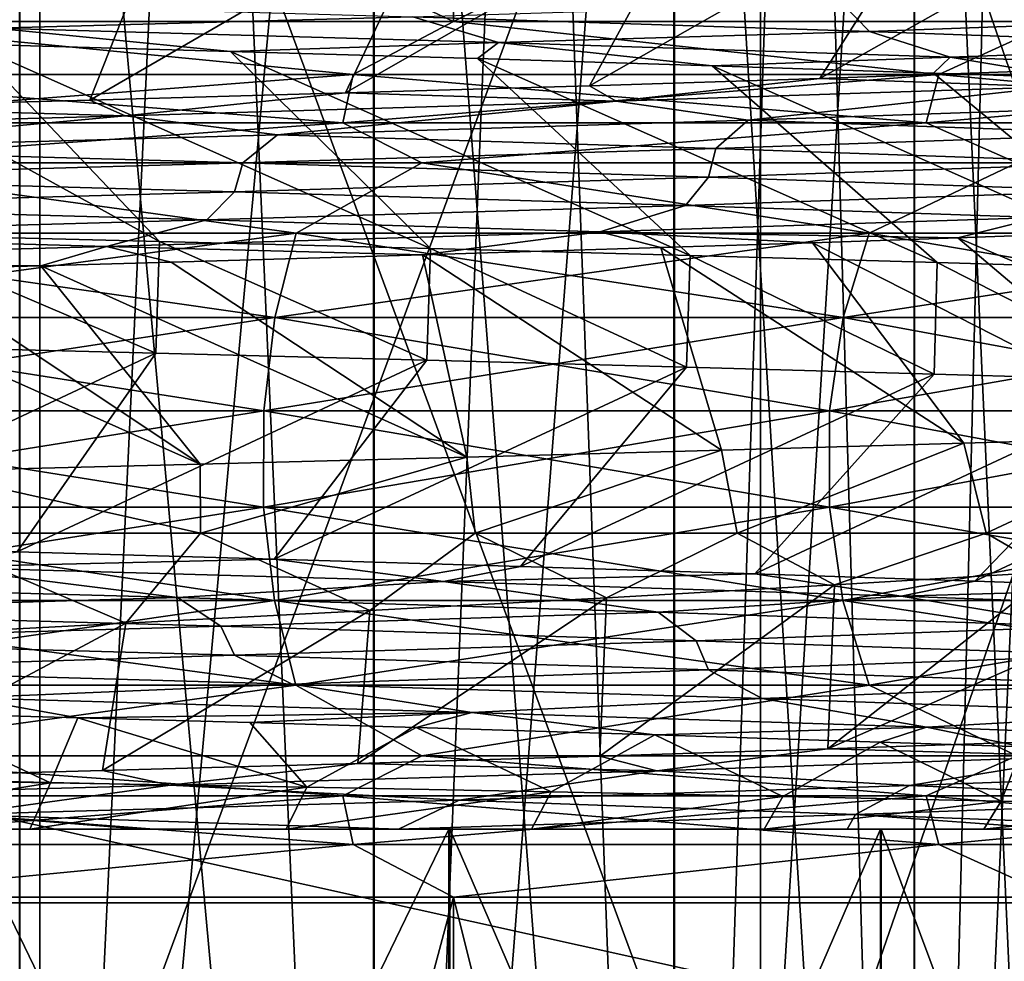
# Model space of a CAD drawing. Header units: metres. Extents: x -206 to 75, y -104 to 104.
# Tile 873 of 1056: x 6.22 to 8.88, y -37.66 to -35.11. Entities that reach past the tile are written whole.
import ezdxf

# ---------------------------------------------------------------- set-up
doc = ezdxf.new("R2010")
doc.units = ezdxf.units.M
doc.layers.add('solid_01_1-CONSUMER_THERM_B_125288', color=7, linetype='CONTINUOUS')

msp = doc.modelspace()

# ---------------------------------------------------------------- linework, layer by layer
at = {"layer": 'solid_01_1-CONSUMER_THERM_B_125288'}
for points in [[(-27.776106, 66.214066), (28.050987, 67.836098), (-27.757145, -66.232315)], [(28.050987, 67.836098), (-27.757065, -66.785934), (-27.757145, -66.232315)], [(28.050987, 67.836098), (27.851068, 67.319839), (-27.757065, -66.785934)], [(27.851068, 67.319839), (27.74942, 66.775635), (-27.757065, -66.785934)], [(27.74942, 66.775635), (-28.058632, -67.846397), (-27.858715, -67.330139)], [(27.74942, 66.775635), (27.749498, 66.222015), (-28.058632, -67.846397)], [(27.74942, 66.775635), (-27.858715, -67.330139), (-27.757065, -66.785934)], [(27.749498, 66.222015), (27.768459, -66.224365), (-28.058632, -67.846397)], [(-37.500069, 41.072453, 108.410858), (37.499931, 41.072487, 108.410858), (-37.500031, -41.072514, 108.410858)], [(37.499931, 41.072487, 108.410858), (37.499969, -41.072479, 108.410858), (-37.500031, -41.072514, 108.410858)], [(-42.500034, -37.500031, 108.5), (42.499931, 37.500008, 108.5), (-42.500069, 37.499969, 108.5)], [(-42.500034, -37.500031, 108.5), (42.499966, -37.499992, 108.5), (42.499931, 37.500008, 108.5)], [(18.499966, -31.800003, 6), (-18.500034, -31.80002, 6), (18.499969, -40.000004, 6)], [(-18.500034, -31.80002, 6), (-18.500031, -40.000023, 6), (18.499969, -40.000004, 6)], [(6.222237, -32.000004, 31.678699), (6.222232, -42.500004, 31.678699), (5.137284, -42.500004, 32.491135)], [(5.694267, -32.000004, 32.104294), (6.222237, -32.000004, 31.678699), (5.137284, -42.500004, 32.491135)], [(6.220121, -42.500004, 17.319471), (7.178693, -42.500004, 18.277761), (6.220126, -32.000004, 17.319471)], [(7.178693, -42.500004, 18.277761), (6.716525, -32.000004, 17.781498), (6.220126, -32.000004, 17.319471)], [(7.180527, -32.000004, 30.720129), (7.180522, -42.500004, 30.720129), (6.222232, -42.500004, 31.678699)], [(6.7185, -32.000004, 31.216526), (7.180527, -32.000004, 30.720129), (6.222232, -42.500004, 31.678699)], [(6.222237, -32.000004, 31.678699), (6.7185, -32.000004, 31.216526), (6.222232, -42.500004, 31.678699)], [(7.178693, -42.500004, 18.277761), (7.178698, -32.000004, 18.277761), (6.716525, -32.000004, 17.781498)], [(7.178693, -42.500004, 18.277761), (7.991128, -42.500004, 19.362709), (7.178698, -32.000004, 18.277761)], [(7.991128, -42.500004, 19.362709), (7.604293, -32.000004, 18.805731), (7.178698, -32.000004, 18.277761)], [(7.992643, -32.000004, 29.634941), (7.992638, -42.500004, 29.634941), (7.180522, -42.500004, 30.720129)], [(7.605967, -32.000004, 30.192034), (7.992643, -32.000004, 29.634941), (7.180522, -42.500004, 30.720129)], [(7.180527, -32.000004, 30.720129), (7.605967, -32.000004, 30.192034), (7.180522, -42.500004, 30.720129)], [(7.991128, -42.500004, 19.362709), (7.991133, -32.000004, 19.362709), (7.604293, -32.000004, 18.805731)], [(7.991128, -42.500004, 19.362709), (8.64089, -42.500004, 20.552229), (7.991133, -32.000004, 19.362709)], [(8.64089, -42.500004, 20.552229), (8.337308, -32.000004, 19.945963), (7.991133, -32.000004, 19.362709)], [(8.642056, -32.000004, 28.445229), (8.642051, -42.500004, 28.445229), (7.992638, -42.500004, 29.634941)], [(8.338647, -32.000004, 29.051586), (8.642056, -32.000004, 28.445229), (7.992638, -42.500004, 29.634941)], [(7.992643, -32.000004, 29.634941), (8.338647, -32.000004, 29.051586), (7.992638, -42.500004, 29.634941)], [(8.64089, -42.500004, 20.552229), (8.640895, -32.000004, 20.552229), (8.337308, -32.000004, 19.945963)], [(8.64089, -42.500004, 20.552229), (9.11475, -42.500004, 21.822088), (8.640895, -32.000004, 20.552229)], [(9.11475, -42.500004, 21.822088), (8.900574, -32.000004, 21.178894), (8.640895, -32.000004, 20.552229)], [(9.115541, -32.000004, 27.17523), (9.115537, -42.500004, 27.17523), (8.642051, -42.500004, 28.445229)], [(8.90155, -32.000004, 27.818489), (9.115541, -32.000004, 27.17523), (8.642051, -42.500004, 28.445229)], [(8.642056, -32.000004, 28.445229), (8.90155, -32.000004, 27.818489), (8.642051, -42.500004, 28.445229)], [(4.235996, -33.300011, 41.685635), (4.235855, -38.584862, 41.685669), (6.276474, -38.584858, 41.049786)], [(4.235981, -33.300011, 7.31436), (6.276474, -38.584858, 7.950212), (4.235855, -38.584862, 7.31433)], [(4.235981, -33.300011, 7.31436), (6.276517, -33.300011, 7.950229), (6.276474, -38.584858, 7.950212)], [(6.276535, -33.300011, 41.049763), (4.235996, -33.300011, 41.685635), (6.276474, -38.584858, 41.049786)], [(8.22551, -33.300007, 8.827402), (8.225568, -38.584858, 8.827429), (6.276474, -38.584858, 7.950212)], [(6.276517, -33.300011, 7.950229), (8.22551, -33.300007, 8.827402), (6.276474, -38.584858, 7.950212)], [(6.276535, -33.300011, 41.049763), (6.276474, -38.584858, 41.049786), (8.225568, -38.584858, 40.172573)], [(8.225529, -33.300007, 40.172588), (6.276535, -33.300011, 41.049763), (8.225568, -38.584858, 40.172573)], [(8.22551, -33.300007, 8.827402), (10.054573, -33.300007, 9.933097), (8.225568, -38.584858, 8.827429)], [(8.225529, -33.300007, 40.172588), (8.225568, -38.584858, 40.172573), (10.054714, -38.584858, 39.066814)], [(10.054592, -33.300007, 39.066891), (8.225529, -33.300007, 40.172588), (10.054714, -38.584858, 39.066814)], [(10.054573, -33.300007, 9.933097), (10.054714, -38.584858, 9.933186), (8.225568, -38.584858, 8.827429)], [(5.650678, -35.115738, 38.772068), (5.650667, -34.300011, 38.772072), (7.394874, -34.300011, 37.951313)], [(7.394885, -35.115738, 11.048693), (7.394874, -34.300011, 11.048686), (5.650667, -34.300011, 10.227927)], [(5.650678, -35.115738, 10.227931), (7.394885, -35.115738, 11.048693), (5.650667, -34.300011, 10.227927)], [(7.394885, -35.115738, 37.951309), (5.650678, -35.115738, 38.772068), (7.394874, -34.300011, 37.951313)], [(7.394885, -35.115738, 37.951309), (7.394874, -34.300011, 37.951313), (9.022458, -34.300007, 36.918419)], [(9.02247, -35.115738, 12.081589), (9.022458, -34.300007, 12.081581), (7.394874, -34.300011, 11.048686)], [(7.394885, -35.115738, 11.048693), (9.02247, -35.115738, 12.081589), (7.394874, -34.300011, 11.048686)], [(9.02247, -35.115738, 36.918411), (7.394885, -35.115738, 37.951309), (9.022458, -34.300007, 36.918419)], [(7.762719, -35.289486, 33.878384), (8.718705, -34.745972, 34.410828), (8.050353, -34.765041, 34.960983)], [(7.762719, -35.289486, 33.878384), (8.385869, -35.269585, 33.325462), (8.718705, -34.745972, 34.410828)], [(8.385869, -35.269585, 33.325462), (9.350191, -34.727154, 33.817413), (8.718705, -34.745972, 34.410828)], [(8.385869, -35.269585, 33.325462), (8.969975, -35.249454, 32.731201), (9.350191, -34.727154, 33.817413)], [(7.10295, -35.309025, 34.387566), (8.050353, -34.765041, 34.960983), (7.349603, -34.78426, 35.464657)], [(7.10295, -35.309025, 34.387566), (7.762719, -35.289486, 33.878384), (8.050353, -34.765041, 34.960983)], [(6.411541, -35.328358, 34.849461), (7.349603, -34.78426, 35.464657), (6.618811, -34.80344, 35.920673)], [(6.411541, -35.328358, 34.849461), (7.10295, -35.309025, 34.387566), (7.349603, -34.78426, 35.464657)], [(5.693801, -35.347763, 35.261089), (6.618811, -34.80344, 35.920673), (5.85983, -34.822319, 36.328056)], [(5.693801, -35.347763, 35.261089), (6.411541, -35.328358, 34.849461), (6.618811, -34.80344, 35.920673)], [(5.914748, -35.063934, 13.982026), (7.285218, -35.103165, 14.879238), (6.155341, -35.133514, 14.067863)], [(8.446168, -35.066658, 15.916402), (8.520331, -35.142395, 15.955282), (7.285218, -35.103165, 14.879238)], [(8.446168, -35.066658, 15.916402), (9.529656, -35.105843, 17.138264), (8.520331, -35.142395, 15.955282)], [(5.435755, -35.258644, 38.832996), (5.650678, -35.115738, 38.772068), (7.123774, -35.258644, 38.07328)], [(7.123774, -35.258644, 10.926718), (5.650678, -35.115738, 10.227931), (5.435755, -35.258644, 10.167003)], [(7.123774, -35.258644, 38.07328), (5.650678, -35.115738, 38.772068), (7.394885, -35.115738, 37.951309)], [(7.123774, -35.258644, 10.926718), (7.394885, -35.115738, 11.048693), (5.650678, -35.115738, 10.227931)], [(7.285218, -35.103165, 14.879238), (7.517107, -35.172909, 15.00127), (6.155341, -35.133514, 14.067863)], [(7.123774, -35.258644, 38.07328), (7.394885, -35.115738, 37.951309), (8.707912, -35.258644, 37.115639)], [(8.707912, -35.258644, 11.884363), (7.394885, -35.115738, 11.048693), (7.123774, -35.258644, 10.926718)], [(7.285218, -35.103165, 14.879238), (8.520331, -35.142395, 15.955282), (7.517107, -35.172909, 15.00127)], [(8.707912, -35.258644, 37.115639), (7.394885, -35.115738, 37.951309), (9.02247, -35.115738, 36.918411)], [(8.707912, -35.258644, 11.884363), (9.02247, -35.115738, 12.081589), (7.394885, -35.115738, 11.048693)], [(9.529656, -35.105843, 17.138264), (9.599195, -35.181625, 17.188404), (8.520331, -35.142395, 15.955282)], [(8.707912, -35.258644, 37.115639), (9.02247, -35.115738, 36.918411), (10.165069, -35.25864, 35.97403)], [(10.165069, -35.25864, 13.025971), (9.02247, -35.115738, 12.081589), (8.707912, -35.258644, 11.884363)], [(6.791889, -35.196587, 14.396003), (6.091698, -35.176796, 13.959014), (6.155341, -35.133514, 14.067863)], [(6.791889, -35.196587, 14.396003), (6.155341, -35.133514, 14.067863), (7.517107, -35.172909, 15.00127)], [(8.520331, -35.142395, 15.955282), (8.738264, -35.212303, 16.112606), (7.517107, -35.172909, 15.00127)], [(8.520331, -35.142395, 15.955282), (9.599195, -35.181625, 17.188404), (8.738264, -35.212303, 16.112606)], [(5.6077, -35.163597, 13.693797), (6.599754, -35.710472, 13.068303), (5.837913, -35.69149, 12.661111)], [(6.091698, -35.176796, 13.959014), (6.599754, -35.710472, 13.068303), (5.6077, -35.163597, 13.693797)], [(7.459844, -35.216217, 14.878737), (6.791889, -35.196587, 14.396003), (7.517107, -35.172909, 15.00127)], [(8.094188, -35.235664, 15.406099), (7.459844, -35.216217, 14.878737), (7.517107, -35.172909, 15.00127)], [(8.094188, -35.235664, 15.406099), (7.517107, -35.172909, 15.00127), (8.738264, -35.212303, 16.112606)], [(6.091698, -35.176796, 13.959014), (7.333227, -35.729599, 13.524382), (6.599754, -35.710472, 13.068303)], [(6.791889, -35.196587, 14.396003), (7.333227, -35.729599, 13.524382), (6.091698, -35.176796, 13.959014)], [(6.791889, -35.196587, 14.396003), (8.035414, -35.74865, 14.027537), (7.333227, -35.729599, 13.524382)], [(7.459844, -35.216217, 14.878737), (8.035414, -35.74865, 14.027537), (6.791889, -35.196587, 14.396003)], [(9.599195, -35.181625, 17.188404), (9.79805, -35.251694, 17.379128), (8.738264, -35.212303, 16.112606)], [(7.459844, -35.216217, 14.878737), (8.703261, -35.767506, 14.575608), (8.035414, -35.74865, 14.027537)], [(8.094188, -35.235664, 15.406099), (8.703261, -35.767506, 14.575608), (7.459844, -35.216217, 14.878737)], [(8.692807, -35.255074, 15.976492), (8.094188, -35.235664, 15.406099), (8.738264, -35.212303, 16.112606)], [(9.070712, -35.268089, 16.379698), (8.692807, -35.255074, 15.976492), (8.738264, -35.212303, 16.112606)], [(9.070712, -35.268089, 16.379698), (8.738264, -35.212303, 16.112606), (9.79805, -35.251694, 17.379128)], [(8.094188, -35.235664, 15.406099), (9.333798, -35.786201, 15.166164), (8.703261, -35.767506, 14.575608)], [(8.692807, -35.255074, 15.976492), (9.333798, -35.786201, 15.166164), (8.094188, -35.235664, 15.406099)], [(9.017298, -35.292252, 32.586926), (8.969975, -35.249454, 32.731201), (8.385869, -35.269585, 33.325462)], [(5.435755, -35.258644, 10.167003), (5.414156, -35.389748, 10.223955), (7.095468, -35.389748, 10.980652)], [(7.123774, -35.258644, 38.07328), (7.095468, -35.389748, 38.019348), (5.414156, -35.389748, 38.776043)], [(5.435755, -35.258644, 38.832996), (7.123774, -35.258644, 38.07328), (5.414156, -35.389748, 38.776043)], [(7.123774, -35.258644, 10.926718), (5.435755, -35.258644, 10.167003), (7.095468, -35.389748, 10.980652)], [(7.123774, -35.258644, 10.926718), (7.095468, -35.389748, 10.980652), (8.67331, -35.389748, 11.934491)], [(8.707912, -35.258644, 37.115639), (8.67331, -35.389748, 37.06551), (7.095468, -35.389748, 38.019348)], [(7.123774, -35.258644, 38.07328), (8.707912, -35.258644, 37.115639), (7.095468, -35.389748, 38.019348)], [(8.707912, -35.258644, 11.884363), (7.123774, -35.258644, 10.926718), (8.67331, -35.389748, 11.934491)], [(7.83534, -35.331615, 33.738136), (8.385869, -35.269585, 33.325462), (7.762719, -35.289486, 33.878384)], [(9.017298, -35.292252, 32.586926), (8.385869, -35.269585, 33.325462), (7.83534, -35.331615, 33.738136)], [(10.165069, -35.25864, 35.97403), (10.124677, -35.389748, 35.928436), (8.67331, -35.389748, 37.06551)], [(8.707912, -35.258644, 37.115639), (10.165069, -35.25864, 35.97403), (8.67331, -35.389748, 37.06551)], [(8.707912, -35.258644, 11.884363), (8.67331, -35.389748, 11.934491), (10.124677, -35.389748, 13.071565)], [(9.070712, -35.268089, 16.379698), (9.333798, -35.786201, 15.166164), (8.692807, -35.255074, 15.976492)], [(10.165069, -35.25864, 13.025971), (8.707912, -35.258644, 11.884363), (10.124677, -35.389748, 13.071565)], [(7.83534, -35.331615, 33.738136), (7.762719, -35.289486, 33.878384), (7.10295, -35.309025, 34.387566)], [(9.017298, -35.292252, 32.586926), (7.83534, -35.331615, 33.738136), (8.19147, -35.382854, 33.361622)], [(9.017298, -35.292252, 32.586926), (8.19147, -35.382854, 33.361622), (9.312612, -35.343731, 32.173195)], [(6.506816, -35.370983, 34.71645), (6.411541, -35.328358, 34.849461), (5.693801, -35.347763, 35.261089)], [(6.506816, -35.370983, 34.71645), (7.10295, -35.309025, 34.387566), (6.411541, -35.328358, 34.849461)], [(7.83534, -35.331615, 33.738136), (7.10295, -35.309025, 34.387566), (6.506816, -35.370983, 34.71645)], [(7.83534, -35.331615, 33.738136), (6.506816, -35.370983, 34.71645), (6.919502, -35.421978, 34.38652)], [(7.83534, -35.331615, 33.738136), (6.919502, -35.421978, 34.38652), (8.19147, -35.382854, 33.361622)], [(6.506816, -35.370983, 34.71645), (5.693801, -35.347763, 35.261089), (5.057512, -35.410347, 35.505703)], [(9.312612, -35.343731, 32.173195), (8.19147, -35.382854, 33.361622), (9.23373, -35.419788, 32.22966)], [(6.506816, -35.370983, 34.71645), (5.057512, -35.410347, 35.505703), (5.520078, -35.461098, 35.229855)], [(6.506816, -35.370983, 34.71645), (5.520078, -35.461098, 35.229855), (6.919502, -35.421978, 34.38652)], [(8.19147, -35.382854, 33.361622), (6.919502, -35.421978, 34.38652), (8.104333, -35.458958, 33.408176)], [(8.19147, -35.382854, 33.361622), (8.104333, -35.458958, 33.408176), (9.23373, -35.419788, 32.22966)], [(5.585366, -35.497761, 10.392891), (7.095468, -35.389748, 10.980652), (5.414156, -35.389748, 10.223955)], [(5.585366, -35.497761, 38.607109), (5.414156, -35.389748, 38.776043), (7.095468, -35.389748, 38.019348)], [(5.585366, -35.497761, 10.392891), (7.309413, -35.497761, 11.204166), (7.095468, -35.389748, 10.980652)], [(7.309413, -35.497761, 37.795834), (5.585366, -35.497761, 38.607109), (7.095468, -35.389748, 38.019348)], [(7.309413, -35.497761, 11.204166), (8.67331, -35.389748, 11.934491), (7.095468, -35.389748, 10.980652)], [(7.309413, -35.497761, 37.795834), (7.095468, -35.389748, 38.019348), (8.67331, -35.389748, 37.06551)], [(7.309413, -35.497761, 11.204166), (8.918185, -35.497761, 12.225124), (8.67331, -35.389748, 11.934491)], [(8.918185, -35.497761, 36.774876), (7.309413, -35.497761, 37.795834), (8.67331, -35.389748, 37.06551)], [(8.918185, -35.497761, 12.225124), (10.124677, -35.389748, 13.071565), (8.67331, -35.389748, 11.934491)], [(8.918185, -35.497761, 36.774876), (8.67331, -35.389748, 37.06551), (10.124677, -35.389748, 35.928436)], [(6.919502, -35.421978, 34.38652), (5.520078, -35.461098, 35.229855), (6.825249, -35.498127, 34.421833)], [(6.919502, -35.421978, 34.38652), (6.825249, -35.498127, 34.421833), (8.104333, -35.458958, 33.408176)], [(9.23373, -35.419788, 32.22966), (8.104333, -35.458958, 33.408176), (9.216624, -35.497658, 32.250046)], [(5.520078, -35.461098, 35.229855), (5.420259, -35.537292, 35.253029), (6.825249, -35.498127, 34.421833)], [(8.104333, -35.458958, 33.408176), (6.825249, -35.498127, 34.421833), (8.084241, -35.536839, 33.426418)], [(8.104333, -35.458958, 33.408176), (8.084241, -35.536839, 33.426418), (9.216624, -35.497658, 32.250046)], [(5.317929, -35.687908, 38.522316), (5.585366, -35.497761, 38.607109), (6.969359, -35.687908, 37.779068)], [(6.969359, -35.687908, 11.220932), (5.585366, -35.497761, 10.392891), (5.317929, -35.687908, 10.477684)], [(6.825249, -35.498127, 34.421833), (5.420259, -35.537292, 35.253029), (6.802412, -35.576019, 34.437466)], [(6.969359, -35.687908, 37.779068), (5.585366, -35.497761, 38.607109), (7.309413, -35.497761, 37.795834)], [(6.969359, -35.687908, 11.220932), (7.309413, -35.497761, 11.204166), (5.585366, -35.497761, 10.392891)], [(6.825249, -35.498127, 34.421833), (6.802412, -35.576019, 34.437466), (8.084241, -35.536839, 33.426418)], [(6.969359, -35.687908, 37.779068), (7.309413, -35.497761, 37.795834), (8.519159, -35.687908, 36.842182)], [(8.519159, -35.687908, 12.157819), (7.309413, -35.497761, 11.204166), (6.969359, -35.687908, 11.220932)], [(8.519159, -35.687908, 36.842182), (7.309413, -35.497761, 37.795834), (8.918185, -35.497761, 36.774876)], [(8.519159, -35.687908, 12.157819), (8.918185, -35.497761, 12.225124), (7.309413, -35.497761, 11.204166)], [(9.216624, -35.497658, 32.250046), (8.084241, -35.536839, 33.426418), (9.169046, -35.573933, 32.344276)], [(8.519159, -35.687908, 36.842182), (8.918185, -35.497761, 36.774876), (9.94473, -35.687908, 35.725319)], [(9.94473, -35.687908, 13.274683), (8.918185, -35.497761, 12.225124), (8.519159, -35.687908, 12.157819)], [(5.420259, -35.537292, 35.253029), (5.395047, -35.6152, 35.26569), (6.802412, -35.576019, 34.437466)], [(8.084241, -35.536839, 33.426418), (6.802412, -35.576019, 34.437466), (8.022848, -35.613163, 33.514702)], [(8.084241, -35.536839, 33.426418), (8.022848, -35.613163, 33.514702), (9.169046, -35.573933, 32.344276)], [(9.169046, -35.573933, 32.344276), (8.022848, -35.613163, 33.514702), (8.978971, -35.645626, 32.629444)], [(6.802412, -35.576019, 34.437466), (5.395047, -35.6152, 35.26569), (6.727849, -35.652393, 34.51767)], [(6.802412, -35.576019, 34.437466), (6.727849, -35.652393, 34.51767), (8.022848, -35.613163, 33.514702)], [(5.395047, -35.6152, 35.26569), (5.308494, -35.691624, 35.33606), (6.727849, -35.652393, 34.51767)], [(8.022848, -35.613163, 33.514702), (6.727849, -35.652393, 34.51767), (7.790706, -35.685017, 33.775757)], [(8.022848, -35.613163, 33.514702), (7.790706, -35.685017, 33.775757), (8.978971, -35.645626, 32.629444)], [(6.727849, -35.652393, 34.51767), (5.308494, -35.691624, 35.33606), (6.456477, -35.724411, 34.74823)], [(6.727849, -35.652393, 34.51767), (6.456477, -35.724411, 34.74823), (7.790706, -35.685017, 33.775757)], [(8.759279, -35.700863, 32.955051), (8.978971, -35.645626, 32.629444), (7.790706, -35.685017, 33.775757)], [(8.759279, -35.700863, 32.955051), (9.13503, -35.687656, 32.547283), (8.978971, -35.645626, 32.629444)], [(5.308494, -35.691624, 35.33606), (5.002297, -35.763802, 35.53088), (6.456477, -35.724411, 34.74823)], [(5.317929, -35.687908, 10.477684), (5.273811, -35.916729, 10.594014), (6.911541, -35.916729, 11.331097)], [(6.969359, -35.687908, 37.779068), (6.911541, -35.916729, 37.668903), (5.273811, -35.916729, 38.405987)], [(5.317929, -35.687908, 38.522316), (6.969359, -35.687908, 37.779068), (5.273811, -35.916729, 38.405987)], [(6.969359, -35.687908, 11.220932), (5.317929, -35.687908, 10.477684), (6.911541, -35.916729, 11.331097)], [(5.837913, -35.69149, 12.661111), (6.590067, -36.013184, 13.062716), (5.829283, -35.993973, 12.656859)], [(5.837913, -35.69149, 12.661111), (6.599754, -35.710472, 13.068303), (6.590067, -36.013184, 13.062716)], [(7.311481, -35.746716, 34.235077), (7.790706, -35.685017, 33.775757), (6.456477, -35.724411, 34.74823)], [(6.969359, -35.687908, 11.220932), (6.911541, -35.916729, 11.331097), (8.448483, -35.916729, 12.26021)], [(8.519159, -35.687908, 36.842182), (8.448483, -35.916729, 36.739788), (6.911541, -35.916729, 37.668903)], [(6.969359, -35.687908, 37.779068), (8.519159, -35.687908, 36.842182), (6.911541, -35.916729, 37.668903)], [(8.519159, -35.687908, 12.157819), (6.969359, -35.687908, 11.220932), (8.448483, -35.916729, 12.26021)], [(7.311481, -35.746716, 34.235077), (7.956172, -35.727139, 33.715584), (7.790706, -35.685017, 33.775757)], [(8.366015, -35.714031, 33.344799), (8.759279, -35.700863, 32.955051), (7.790706, -35.685017, 33.775757)], [(7.956172, -35.727139, 33.715584), (8.366015, -35.714031, 33.344799), (7.790706, -35.685017, 33.775757)], [(8.366015, -35.714031, 33.344799), (9.394527, -36.238049, 33.772709), (8.759279, -35.700863, 32.955051)], [(8.519159, -35.687908, 12.157819), (8.448483, -35.916729, 12.26021), (9.862227, -35.916729, 13.367808)], [(9.94473, -35.687908, 35.725319), (9.862227, -35.916729, 35.632191), (8.448483, -35.916729, 36.739788)], [(8.519159, -35.687908, 36.842182), (9.94473, -35.687908, 35.725319), (8.448483, -35.916729, 36.739788)], [(9.94473, -35.687908, 13.274683), (8.519159, -35.687908, 12.157819), (9.862227, -35.916729, 13.367808)], [(8.759279, -35.700863, 32.955051), (9.976719, -36.219387, 33.143223), (9.13503, -35.687656, 32.547283)], [(8.759279, -35.700863, 32.955051), (9.394527, -36.238049, 33.772709), (9.976719, -36.219387, 33.143223)], [(6.278638, -35.776184, 34.930302), (6.456477, -35.724411, 34.74823), (5.002297, -35.763802, 35.53088)], [(6.278638, -35.776184, 34.930302), (6.63137, -35.766335, 34.709969), (6.456477, -35.724411, 34.74823)], [(6.63137, -35.766335, 34.709969), (7.311481, -35.746716, 34.235077), (6.456477, -35.724411, 34.74823)], [(6.599754, -35.710472, 13.068303), (7.322779, -36.032089, 13.517408), (6.590067, -36.013184, 13.062716)], [(6.599754, -35.710472, 13.068303), (7.333227, -35.729599, 13.524382), (7.322779, -36.032089, 13.517408)], [(7.311481, -35.746716, 34.235077), (8.119698, -36.275032, 34.907249), (7.956172, -35.727139, 33.715584)], [(7.333227, -35.729599, 13.524382), (8.025262, -36.050686, 14.019755), (7.322779, -36.032089, 13.517408)], [(7.333227, -35.729599, 13.524382), (8.035414, -35.74865, 14.027537), (8.025262, -36.050686, 14.019755)], [(7.956172, -35.727139, 33.715584), (8.774821, -36.256523, 34.361179), (8.366015, -35.714031, 33.344799)], [(7.956172, -35.727139, 33.715584), (8.119698, -36.275032, 34.907249), (8.774821, -36.256523, 34.361179)], [(8.366015, -35.714031, 33.344799), (8.774821, -36.256523, 34.361179), (9.394527, -36.238049, 33.772709)], [(6.63137, -35.766335, 34.709969), (7.430859, -36.293789, 35.409756), (7.311481, -35.746716, 34.235077)], [(7.311481, -35.746716, 34.235077), (7.430859, -36.293789, 35.409756), (8.119698, -36.275032, 34.907249)], [(8.035414, -35.74865, 14.027537), (8.694994, -36.069275, 14.568363), (8.025262, -36.050686, 14.019755)], [(8.035414, -35.74865, 14.027537), (8.703261, -35.767506, 14.575608), (8.694994, -36.069275, 14.568363)], [(5.918168, -35.786057, 35.138756), (6.278638, -35.776184, 34.930302), (5.002297, -35.763802, 35.53088)], [(5.550607, -35.79594, 35.334949), (6.710052, -36.312702, 35.867306), (5.918168, -35.786057, 35.138756)], [(5.918168, -35.786057, 35.138756), (6.710052, -36.312702, 35.867306), (6.278638, -35.776184, 34.930302)], [(6.278638, -35.776184, 34.930302), (7.430859, -36.293789, 35.409756), (6.63137, -35.766335, 34.709969)], [(6.278638, -35.776184, 34.930302), (6.710052, -36.312702, 35.867306), (7.430859, -36.293789, 35.409756)], [(8.703261, -35.767506, 14.575608), (9.328108, -36.088062, 15.160478), (8.694994, -36.069275, 14.568363)], [(8.703261, -35.767506, 14.575608), (9.333798, -35.786201, 15.166164), (9.328108, -36.088062, 15.160478)], [(5.550607, -35.79594, 35.334949), (5.959014, -36.33157, 36.278397), (6.710052, -36.312702, 35.867306)], [(5.273811, -35.916729, 10.594014), (5.251023, -36.169136, 10.654103), (6.881675, -36.169132, 11.388)], [(6.911541, -35.916729, 37.668903), (6.881675, -36.169132, 37.612), (5.251023, -36.169136, 38.345898)], [(5.273811, -35.916729, 38.405987), (6.911541, -35.916729, 37.668903), (5.251023, -36.169136, 38.345898)], [(6.911541, -35.916729, 11.331097), (5.273811, -35.916729, 10.594014), (6.881675, -36.169132, 11.388)], [(6.911541, -35.916729, 11.331097), (6.881675, -36.169132, 11.388), (8.411977, -36.169132, 12.3131)], [(8.448483, -35.916729, 36.739788), (8.411977, -36.169132, 36.686901), (6.881675, -36.169132, 37.612)], [(6.911541, -35.916729, 37.668903), (8.448483, -35.916729, 36.739788), (6.881675, -36.169132, 37.612)], [(8.448483, -35.916729, 12.26021), (6.911541, -35.916729, 11.331097), (8.411977, -36.169132, 12.3131)], [(8.448483, -35.916729, 12.26021), (8.411977, -36.169132, 12.3131), (9.819612, -36.169132, 13.415912)], [(9.862227, -35.916729, 35.632191), (9.819612, -36.169132, 35.584087), (8.411977, -36.169132, 36.686901)], [(8.448483, -35.916729, 36.739788), (9.862227, -35.916729, 35.632191), (8.411977, -36.169132, 36.686901)], [(9.862227, -35.916729, 13.367808), (8.448483, -35.916729, 12.26021), (9.819612, -36.169132, 13.415912)], [(5.488884, -36.530602, 13.63324), (5.829283, -35.993973, 12.656859), (6.590067, -36.013184, 13.062716)], [(6.215134, -36.550232, 14.031323), (5.488884, -36.530602, 13.63324), (6.590067, -36.013184, 13.062716)], [(6.215134, -36.550232, 14.031323), (6.590067, -36.013184, 13.062716), (7.322779, -36.032089, 13.517408)], [(6.910488, -36.570084, 14.476625), (6.215134, -36.550232, 14.031323), (7.322779, -36.032089, 13.517408)], [(6.910488, -36.570084, 14.476625), (7.322779, -36.032089, 13.517408), (8.025262, -36.050686, 14.019755)], [(7.576675, -36.590092, 14.970375), (6.910488, -36.570084, 14.476625), (8.025262, -36.050686, 14.019755)], [(7.576675, -36.590092, 14.970375), (8.025262, -36.050686, 14.019755), (8.694994, -36.069275, 14.568363)], [(8.209567, -36.609886, 15.510198), (7.576675, -36.590092, 14.970375), (8.694994, -36.069275, 14.568363)], [(8.209567, -36.609886, 15.510198), (8.694994, -36.069275, 14.568363), (9.328108, -36.088062, 15.160478)], [(8.80481, -36.629425, 16.092617), (8.209567, -36.609886, 15.510198), (9.328108, -36.088062, 15.160478)], [(8.80481, -36.629425, 16.092617), (9.328108, -36.088062, 15.160478), (9.920403, -36.107101, 15.792195)], [(9.35978, -36.648933, 16.715139), (8.80481, -36.629425, 16.092617), (9.920403, -36.107101, 15.792195)], [(6.881675, -36.169132, 37.612), (6.8816, -36.429592, 37.611855), (5.250966, -36.429592, 38.345745)], [(5.251023, -36.169136, 38.345898), (6.881675, -36.169132, 37.612), (5.250966, -36.429592, 38.345745)], [(5.251023, -36.169136, 10.654103), (5.250966, -36.429592, 10.654255), (6.8816, -36.429592, 11.388144)], [(6.881675, -36.169132, 11.388), (5.251023, -36.169136, 10.654103), (6.8816, -36.429592, 11.388144)], [(6.881675, -36.169132, 11.388), (6.8816, -36.429592, 11.388144), (8.411884, -36.429588, 12.313233)], [(8.411977, -36.169132, 36.686901), (8.411884, -36.429588, 36.686768), (6.8816, -36.429592, 37.611855)], [(6.881675, -36.169132, 37.612), (8.411977, -36.169132, 36.686901), (6.8816, -36.429592, 37.611855)], [(8.411977, -36.169132, 12.3131), (6.881675, -36.169132, 11.388), (8.411884, -36.429588, 12.313233)], [(8.411977, -36.169132, 12.3131), (8.411884, -36.429588, 12.313233), (9.819505, -36.429588, 13.416033)], [(9.819612, -36.169132, 35.584087), (9.819505, -36.429588, 35.583965), (8.411884, -36.429588, 36.686768)], [(8.411977, -36.169132, 36.686901), (9.819612, -36.169132, 35.584087), (8.411884, -36.429588, 36.686768)], [(9.819612, -36.169132, 13.415912), (8.411977, -36.169132, 12.3131), (9.819505, -36.429588, 13.416033)], [(9.394527, -36.238049, 33.772709), (8.774821, -36.256523, 34.361179), (8.8353, -36.500011, 34.307026)], [(9.394527, -36.238049, 33.772709), (8.8353, -36.500011, 34.307026), (9.468536, -36.500015, 33.697124)], [(8.774821, -36.256523, 34.361179), (8.119698, -36.275032, 34.907249), (8.162219, -36.500011, 34.873936)], [(8.774821, -36.256523, 34.361179), (8.162219, -36.500011, 34.873936), (8.8353, -36.500011, 34.307026)], [(8.119698, -36.275032, 34.907249), (7.430859, -36.293789, 35.409756), (7.453182, -36.500011, 35.394516)], [(8.119698, -36.275032, 34.907249), (7.453182, -36.500011, 35.394516), (8.162219, -36.500011, 34.873936)], [(6.710052, -36.312702, 35.867306), (5.959014, -36.33157, 36.278397), (6.711069, -36.500011, 35.866707)], [(7.430859, -36.293789, 35.409756), (6.710052, -36.312702, 35.867306), (6.711069, -36.500011, 35.866707)], [(7.430859, -36.293789, 35.409756), (6.711069, -36.500011, 35.866707), (7.453182, -36.500011, 35.394516)], [(5.959014, -36.33157, 36.278397), (5.93919, -36.500008, 36.288406), (6.711069, -36.500011, 35.866707)], [(5.250966, -36.429592, 10.654255), (5.273643, -36.682076, 10.594459), (6.91132, -36.682076, 11.331517)], [(6.8816, -36.429592, 11.388144), (5.250966, -36.429592, 10.654255), (6.91132, -36.682076, 11.331517)], [(5.250966, -36.429592, 38.345745), (6.8816, -36.429592, 37.611855), (5.273643, -36.682076, 38.40554)], [(6.8816, -36.429592, 37.611855), (6.91132, -36.682076, 37.668484), (5.273643, -36.682076, 38.40554)], [(8.411884, -36.429588, 12.313233), (6.8816, -36.429592, 11.388144), (8.448214, -36.682072, 12.260602)], [(6.8816, -36.429592, 37.611855), (8.411884, -36.429588, 36.686768), (6.91132, -36.682076, 37.668484)], [(6.8816, -36.429592, 11.388144), (6.91132, -36.682076, 11.331517), (8.448214, -36.682072, 12.260602)], [(8.411884, -36.429588, 36.686768), (8.448214, -36.682072, 36.739399), (6.91132, -36.682076, 37.668484)], [(8.411884, -36.429588, 12.313233), (8.448214, -36.682072, 12.260602), (9.861913, -36.682072, 13.368164)], [(9.819505, -36.429588, 13.416033), (8.411884, -36.429588, 12.313233), (9.861913, -36.682072, 13.368164)], [(8.411884, -36.429588, 36.686768), (9.819505, -36.429588, 35.583965), (8.448214, -36.682072, 36.739399)], [(9.819505, -36.429588, 35.583965), (9.861913, -36.682072, 35.631836), (8.448214, -36.682072, 36.739399)], [(6.508788, -36.743397, 35.703121), (5.93919, -36.500008, 36.288406), (5.831499, -36.778282, 36.031052)], [(6.508788, -36.743397, 35.703121), (6.711069, -36.500011, 35.866707), (5.93919, -36.500008, 36.288406)], [(7.168715, -36.708836, 35.334232), (6.711069, -36.500011, 35.866707), (6.508788, -36.743397, 35.703121)], [(7.168715, -36.708836, 35.334232), (7.453182, -36.500011, 35.394516), (6.711069, -36.500011, 35.866707)], [(7.808768, -36.674377, 34.92548), (7.453182, -36.500011, 35.394516), (7.168715, -36.708836, 35.334232)], [(7.808768, -36.674377, 34.92548), (8.162219, -36.500011, 34.873936), (7.453182, -36.500011, 35.394516)], [(8.425354, -36.639713, 34.479233), (8.162219, -36.500011, 34.873936), (7.808768, -36.674377, 34.92548)], [(8.425354, -36.639713, 34.479233), (8.8353, -36.500011, 34.307026), (8.162219, -36.500011, 34.873936)], [(9.016186, -36.604477, 33.997459), (8.8353, -36.500011, 34.307026), (8.425354, -36.639713, 34.479233)], [(9.016186, -36.604477, 33.997459), (9.468536, -36.500015, 33.697124), (8.8353, -36.500011, 34.307026)], [(5.99261, -36.591316, 13.974113), (6.215134, -36.550232, 14.031323), (6.910488, -36.570084, 14.476625)], [(5.99261, -36.591316, 13.974113), (6.910488, -36.570084, 14.476625), (7.368229, -36.630684, 14.885327)], [(7.368229, -36.630684, 14.885327), (6.910488, -36.570084, 14.476625), (7.576675, -36.590092, 14.970375)], [(9.578629, -36.56881, 33.482132), (8.40743, -37.082699, 33.305473), (8.987553, -37.062965, 32.711971)], [(9.578629, -36.56881, 33.482132), (9.016186, -36.604477, 33.997459), (8.40743, -37.082699, 33.305473)], [(5.99261, -36.591316, 13.974113), (6.648866, -36.673939, 14.429791), (5.227173, -36.634815, 13.624431)], [(5.99261, -36.591316, 13.974113), (7.368229, -36.630684, 14.885327), (6.648866, -36.673939, 14.429791)], [(7.368229, -36.630684, 14.885327), (7.576675, -36.590092, 14.970375), (8.209567, -36.609886, 15.510198)], [(7.368229, -36.630684, 14.885327), (8.209567, -36.609886, 15.510198), (8.606014, -36.670052, 15.97608)], [(8.606014, -36.670052, 15.97608), (8.209567, -36.609886, 15.510198), (8.80481, -36.629425, 16.092617)], [(9.016186, -36.604477, 33.997459), (8.425354, -36.639713, 34.479233), (8.40743, -37.082699, 33.305473)], [(5.227173, -36.634815, 13.624431), (6.648866, -36.673939, 14.429791), (5.356304, -36.712357, 13.714969)], [(7.368229, -36.630684, 14.885327), (7.948442, -36.713062, 15.419522), (6.648866, -36.673939, 14.429791)], [(7.368229, -36.630684, 14.885327), (8.606014, -36.670052, 15.97608), (7.948442, -36.713062, 15.419522)], [(8.606014, -36.670052, 15.97608), (8.80481, -36.629425, 16.092617), (9.35978, -36.648933, 16.715139)], [(8.425354, -36.639713, 34.479233), (7.790955, -37.102528, 33.85556), (8.40743, -37.082699, 33.305473)], [(8.425354, -36.639713, 34.479233), (7.808768, -36.674377, 34.92548), (7.790955, -37.102528, 33.85556)], [(8.606014, -36.670052, 15.97608), (9.35978, -36.648933, 16.715139), (9.684153, -36.709415, 17.22542)], [(5.273643, -36.682076, 10.594459), (5.317661, -36.911049, 10.478395), (6.969007, -36.911049, 11.221605)], [(6.91132, -36.682076, 11.331517), (5.273643, -36.682076, 10.594459), (6.969007, -36.911049, 11.221605)], [(5.273643, -36.682076, 38.40554), (6.91132, -36.682076, 37.668484), (5.317661, -36.911049, 38.521606)], [(6.91132, -36.682076, 37.668484), (6.969007, -36.911049, 37.778397), (5.317661, -36.911049, 38.521606)], [(6.648866, -36.673939, 14.429791), (6.766187, -36.751526, 14.537868), (5.356304, -36.712357, 13.714969)], [(6.648866, -36.673939, 14.429791), (7.948442, -36.713062, 15.419522), (6.766187, -36.751526, 14.537868)], [(8.448214, -36.682072, 12.260602), (6.91132, -36.682076, 11.331517), (8.518728, -36.911049, 12.158444)], [(6.91132, -36.682076, 37.668484), (8.448214, -36.682072, 36.739399), (6.969007, -36.911049, 37.778397)], [(6.91132, -36.682076, 11.331517), (6.969007, -36.911049, 11.221605), (8.518728, -36.911049, 12.158444)], [(8.448214, -36.682072, 36.739399), (8.518728, -36.911049, 36.841557), (6.969007, -36.911049, 37.778397)], [(7.808768, -36.674377, 34.92548), (7.136731, -37.122368, 34.363544), (7.790955, -37.102528, 33.85556)], [(7.808768, -36.674377, 34.92548), (7.168715, -36.708836, 35.334232), (7.136731, -37.122368, 34.363544)], [(8.606014, -36.670052, 15.97608), (9.101291, -36.75219, 16.57708), (7.948442, -36.713062, 15.419522)], [(8.448214, -36.682072, 12.260602), (8.518728, -36.911049, 12.158444), (9.944226, -36.911049, 13.275251)], [(9.861913, -36.682072, 13.368164), (8.448214, -36.682072, 12.260602), (9.944226, -36.911049, 13.275251)], [(8.448214, -36.682072, 36.739399), (9.861913, -36.682072, 35.631836), (8.518728, -36.911049, 36.841557)], [(9.861913, -36.682072, 35.631836), (9.944226, -36.911049, 35.724751), (8.518728, -36.911049, 36.841557)], [(8.606014, -36.670052, 15.97608), (9.684153, -36.709415, 17.22542), (9.101291, -36.75219, 16.57708)], [(5.356304, -36.712357, 13.714969), (6.766187, -36.751526, 14.537868), (5.395833, -36.790646, 13.734705)], [(7.168715, -36.708836, 35.334232), (6.446156, -37.142059, 34.827656), (7.136731, -37.122368, 34.363544)], [(7.168715, -36.708836, 35.334232), (6.508788, -36.743397, 35.703121), (6.446156, -37.142059, 34.827656)], [(7.948442, -36.713062, 15.419522), (8.051338, -36.790695, 15.543839), (6.766187, -36.751526, 14.537868)], [(7.948442, -36.713062, 15.419522), (9.101291, -36.75219, 16.57708), (8.051338, -36.790695, 15.543839)], [(6.508788, -36.743397, 35.703121), (5.72429, -37.161636, 35.244286), (6.446156, -37.142059, 34.827656)], [(6.508788, -36.743397, 35.703121), (5.831499, -36.778282, 36.031052), (5.72429, -37.161636, 35.244286)], [(6.766187, -36.751526, 14.537868), (6.803137, -36.82983, 14.563036), (5.395833, -36.790646, 13.734705)], [(6.766187, -36.751526, 14.537868), (8.051338, -36.790695, 15.543839), (6.803137, -36.82983, 14.563036)], [(9.101291, -36.75219, 16.57708), (9.187689, -36.829865, 16.715622), (8.051338, -36.790695, 15.543839)], [(5.395833, -36.790646, 13.734705), (6.803137, -36.82983, 14.563036), (5.558802, -36.868546, 13.790187)], [(8.051338, -36.790695, 15.543839), (8.084897, -36.869011, 15.57417), (6.803137, -36.82983, 14.563036)], [(8.051338, -36.790695, 15.543839), (9.187689, -36.829865, 16.715622), (8.084897, -36.869011, 15.57417)], [(6.803137, -36.82983, 14.563036), (6.958823, -36.907776, 14.641116), (5.558802, -36.868546, 13.790187)], [(6.803137, -36.82983, 14.563036), (8.084897, -36.869011, 15.57417), (6.958823, -36.907776, 14.641116)], [(9.187689, -36.829865, 16.715622), (9.217192, -36.908192, 16.750626), (8.084897, -36.869011, 15.57417)], [(5.558802, -36.868546, 13.790187), (6.958823, -36.907776, 14.641116), (6.075016, -36.945591, 14.021461)], [(8.084897, -36.869011, 15.57417), (8.229922, -36.947006, 15.674159), (6.958823, -36.907776, 14.641116)], [(8.084897, -36.869011, 15.57417), (9.217192, -36.908192, 16.750626), (8.229922, -36.947006, 15.674159)], [(5.585367, -37.102257, 10.392891), (6.969007, -36.911049, 11.221605), (5.317661, -36.911049, 10.478395)], [(5.585367, -37.102257, 38.607109), (5.317661, -36.911049, 38.521606), (6.969007, -36.911049, 37.778397)], [(5.585367, -37.102257, 10.392891), (7.309414, -37.102257, 11.204166), (6.969007, -36.911049, 11.221605)], [(7.309414, -37.102257, 37.795834), (5.585367, -37.102257, 38.607109), (6.969007, -36.911049, 37.778397)], [(6.958823, -36.907776, 14.641116), (7.44432, -36.984985, 14.944121), (6.075016, -36.945591, 14.021461)], [(6.958823, -36.907776, 14.641116), (8.229922, -36.947006, 15.674159), (7.44432, -36.984985, 14.944121)], [(7.309414, -37.102257, 11.204166), (8.518728, -36.911049, 12.158444), (6.969007, -36.911049, 11.221605)], [(7.309414, -37.102257, 37.795834), (6.969007, -36.911049, 37.778397), (8.518728, -36.911049, 36.841557)], [(7.309414, -37.102257, 11.204166), (8.918186, -37.102257, 12.225124), (8.518728, -36.911049, 12.158444)], [(8.918186, -37.102257, 36.774876), (7.309414, -37.102257, 37.795834), (8.518728, -36.911049, 36.841557)], [(9.217192, -36.908192, 16.750626), (9.34872, -36.98624, 16.870913), (8.229922, -36.947006, 15.674159)], [(8.918186, -37.102257, 12.225124), (9.944226, -36.911049, 13.275251), (8.518728, -36.911049, 12.158444)], [(8.918186, -37.102257, 36.774876), (8.518728, -36.911049, 36.841557), (9.944226, -36.911049, 35.724751)], [(6.379333, -36.99902, 14.130809), (5.900821, -36.985878, 13.851555), (6.075016, -36.945591, 14.021461)], [(6.379333, -36.99902, 14.130809), (6.075016, -36.945591, 14.021461), (7.44432, -36.984985, 14.944121)], [(8.229922, -36.947006, 15.674159), (8.674131, -37.024376, 16.045584), (7.44432, -36.984985, 14.944121)], [(8.229922, -36.947006, 15.674159), (9.34872, -36.98624, 16.870913), (8.674131, -37.024376, 16.045584)], [(6.843818, -37.012165, 14.430934), (6.379333, -36.99902, 14.130809), (7.44432, -36.984985, 14.944121)], [(7.293669, -37.025337, 14.751575), (6.843818, -37.012165, 14.430934), (7.44432, -36.984985, 14.944121)], [(7.939427, -37.045078, 15.27008), (7.293669, -37.025337, 14.751575), (7.44432, -36.984985, 14.944121)], [(7.939427, -37.045078, 15.27008), (7.44432, -36.984985, 14.944121), (8.674131, -37.024376, 16.045584)], [(6.305296, -37.174805, 13.677595), (5.583136, -37.162376, 13.27408), (5.900821, -36.985878, 13.851555)], [(6.305296, -37.174805, 13.677595), (5.900821, -36.985878, 13.851555), (6.379333, -36.99902, 14.130809)], [(6.998328, -37.187195, 14.127229), (6.305296, -37.174805, 13.677595), (6.379333, -36.99902, 14.130809)], [(6.998328, -37.187195, 14.127229), (6.379333, -36.99902, 14.130809), (6.843818, -37.012165, 14.430934)], [(9.34872, -36.98624, 16.870913), (9.742949, -37.06377, 17.30442), (8.674131, -37.024376, 16.045584)], [(6.998328, -37.187195, 14.127229), (6.843818, -37.012165, 14.430934), (7.293669, -37.025337, 14.751575)], [(7.659338, -37.199707, 14.621107), (6.998328, -37.187195, 14.127229), (7.293669, -37.025337, 14.751575)], [(7.659338, -37.199707, 14.621107), (7.293669, -37.025337, 14.751575), (7.939427, -37.045078, 15.27008)], [(8.548843, -37.064732, 15.832085), (7.939427, -37.045078, 15.27008), (8.674131, -37.024376, 16.045584)], [(8.93404, -37.077808, 16.230021), (8.548843, -37.064732, 15.832085), (8.674131, -37.024376, 16.045584)], [(8.93404, -37.077808, 16.230021), (8.674131, -37.024376, 16.045584), (9.742949, -37.06377, 17.30442)], [(8.28599, -37.212372, 15.157416), (7.659338, -37.199707, 14.621107), (7.939427, -37.045078, 15.27008)], [(8.28599, -37.212372, 15.157416), (7.939427, -37.045078, 15.27008), (8.548843, -37.064732, 15.832085)], [(8.876025, -37.225048, 15.734091), (8.28599, -37.212372, 15.157416), (8.548843, -37.064732, 15.832085)], [(9.113578, -37.103073, 32.477814), (8.987553, -37.062965, 32.711971), (8.40743, -37.082699, 33.305473)], [(8.876025, -37.225048, 15.734091), (8.548843, -37.064732, 15.832085), (8.93404, -37.077808, 16.230021)], [(7.945274, -37.142437, 33.6432), (8.40743, -37.082699, 33.305473), (7.790955, -37.102528, 33.85556)], [(9.113578, -37.103073, 32.477814), (8.40743, -37.082699, 33.305473), (7.945274, -37.142437, 33.6432)], [(9.426732, -37.237633, 16.348442), (8.876025, -37.225048, 15.734091), (8.93404, -37.077808, 16.230021)], [(5.414185, -37.210392, 38.776119), (5.585367, -37.102257, 38.607109), (7.095505, -37.210392, 38.019417)], [(7.095505, -37.210392, 10.980581), (5.585367, -37.102257, 10.392891), (5.414185, -37.210392, 10.223881)], [(7.095505, -37.210392, 38.019417), (5.585367, -37.102257, 38.607109), (7.309414, -37.102257, 37.795834)], [(7.095505, -37.210392, 10.980581), (7.309414, -37.102257, 11.204166), (5.585367, -37.102257, 10.392891)], [(7.095505, -37.210392, 38.019417), (7.309414, -37.102257, 37.795834), (8.673357, -37.210392, 37.065575)], [(8.673357, -37.210392, 11.934426), (7.309414, -37.102257, 11.204166), (7.095505, -37.210392, 10.980581)], [(7.945274, -37.142437, 33.6432), (7.790955, -37.102528, 33.85556), (7.136731, -37.122368, 34.363544)], [(8.673357, -37.210392, 37.065575), (7.309414, -37.102257, 37.795834), (8.918186, -37.102257, 36.774876)], [(8.673357, -37.210392, 11.934426), (8.918186, -37.102257, 12.225124), (7.309414, -37.102257, 11.204166)], [(9.113578, -37.103073, 32.477814), (7.945274, -37.142437, 33.6432), (8.627911, -37.182549, 32.936005)], [(9.113578, -37.103073, 32.477814), (8.627911, -37.182549, 32.936005), (9.688531, -37.143425, 31.693001)], [(8.673357, -37.210392, 37.065575), (8.918186, -37.102257, 36.774876), (10.12473, -37.210388, 35.928493)], [(10.12473, -37.210388, 13.071505), (8.918186, -37.102257, 12.225124), (8.673357, -37.210392, 11.934426)], [(6.62925, -37.181801, 34.638142), (6.446156, -37.142059, 34.827656), (5.72429, -37.161636, 35.244286)], [(6.62925, -37.181801, 34.638142), (7.136731, -37.122368, 34.363544), (6.446156, -37.142059, 34.827656)], [(7.945274, -37.142437, 33.6432), (7.136731, -37.122368, 34.363544), (6.62925, -37.181801, 34.638142)], [(7.945274, -37.142437, 33.6432), (6.62925, -37.181801, 34.638142), (7.410044, -37.221672, 34.02494)], [(7.945274, -37.142437, 33.6432), (7.410044, -37.221672, 34.02494), (8.627911, -37.182549, 32.936005)], [(9.688531, -37.143425, 31.693001), (8.627911, -37.182549, 32.936005), (9.560315, -37.221554, 31.821955)], [(6.62925, -37.181801, 34.638142), (5.72429, -37.161636, 35.244286), (5.189332, -37.221169, 35.444111)], [(6.305296, -37.174805, 13.677595), (5.5291, -37.300003, 13.400916), (5.583136, -37.162376, 13.27408)], [(6.62925, -37.181801, 34.638142), (5.189332, -37.221169, 35.444111), (6.055344, -37.260796, 34.93782)], [(6.305296, -37.174805, 13.677595), (6.249578, -37.300003, 13.790046), (5.5291, -37.300003, 13.400916)], [(6.62925, -37.181801, 34.638142), (6.055344, -37.260796, 34.93782), (7.410044, -37.221672, 34.02494)], [(6.998328, -37.187195, 14.127229), (6.249578, -37.300003, 13.790046), (6.305296, -37.174805, 13.677595)], [(6.998328, -37.187195, 14.127229), (6.942804, -37.300003, 14.225854), (6.249578, -37.300003, 13.790046)], [(7.659338, -37.199707, 14.621107), (6.942804, -37.300003, 14.225854), (6.998328, -37.187195, 14.127229)], [(8.627911, -37.182549, 32.936005), (7.410044, -37.221672, 34.02494), (8.482263, -37.260723, 33.047913)], [(8.627911, -37.182549, 32.936005), (8.482263, -37.260723, 33.047913), (9.560315, -37.221554, 31.821955)], [(5.414185, -37.210392, 10.223881), (5.435771, -37.341515, 10.166964), (7.123795, -37.341515, 10.926682)], [(7.095505, -37.210392, 10.980581), (5.414185, -37.210392, 10.223881), (7.123795, -37.341515, 10.926682)], [(5.414185, -37.210392, 38.776119), (7.095505, -37.210392, 38.019417), (5.435771, -37.341515, 38.833035)], [(7.095505, -37.210392, 38.019417), (7.123795, -37.341515, 38.073318), (5.435771, -37.341515, 38.833035)], [(7.410044, -37.221672, 34.02494), (6.055344, -37.260796, 34.93782), (7.246157, -37.300003, 34.119423)], [(7.659338, -37.199707, 14.621107), (7.60576, -37.300003, 14.706498), (6.942804, -37.300003, 14.225854)], [(7.095505, -37.210392, 10.980581), (7.123795, -37.341515, 10.926682), (8.707936, -37.341515, 11.884329)], [(8.673357, -37.210392, 11.934426), (7.095505, -37.210392, 10.980581), (8.707936, -37.341515, 11.884329)], [(7.095505, -37.210392, 38.019417), (8.673357, -37.210392, 37.065575), (7.123795, -37.341515, 38.073318)], [(8.673357, -37.210392, 37.065575), (8.707936, -37.341515, 37.115673), (7.123795, -37.341515, 38.073318)], [(7.410044, -37.221672, 34.02494), (7.246157, -37.300003, 34.119423), (8.482263, -37.260723, 33.047913)], [(8.28599, -37.212372, 15.157416), (7.60576, -37.300003, 14.706498), (7.659338, -37.199707, 14.621107)], [(8.28599, -37.212372, 15.157416), (8.235538, -37.300003, 15.229812), (7.60576, -37.300003, 14.706498)], [(8.876025, -37.225048, 15.734091), (8.235538, -37.300003, 15.229812), (8.28599, -37.212372, 15.157416)], [(8.876025, -37.225048, 15.734091), (8.829283, -37.300003, 15.793441), (8.235538, -37.300003, 15.229812)], [(9.560315, -37.221554, 31.821955), (8.482263, -37.260723, 33.047913), (9.529182, -37.300003, 31.862343)], [(10.12473, -37.210388, 13.071505), (8.673357, -37.210392, 11.934426), (10.165096, -37.341511, 13.025941)], [(8.673357, -37.210392, 37.065575), (10.12473, -37.210388, 35.928493), (8.707936, -37.341515, 37.115673)], [(8.673357, -37.210392, 11.934426), (8.707936, -37.341515, 11.884329), (10.165096, -37.341511, 13.025941)], [(10.12473, -37.210388, 35.928493), (10.165096, -37.341511, 35.97406), (8.707936, -37.341515, 37.115673)], [(9.426732, -37.237633, 16.348442), (8.829283, -37.300003, 15.793441), (8.876025, -37.225048, 15.734091)], [(9.426732, -37.237633, 16.348442), (9.384749, -37.300003, 16.395258), (8.829283, -37.300003, 15.793441)], [(6.055344, -37.260796, 34.93782), (5.846134, -37.300003, 35.039806), (6.550159, -37.300003, 34.611012)], [(6.055344, -37.260796, 34.93782), (6.550159, -37.300003, 34.611012), (7.246157, -37.300003, 34.119423)], [(8.482263, -37.260723, 33.047913), (7.246157, -37.300003, 34.119423), (8.459861, -37.300003, 33.065495)], [(8.482263, -37.260723, 33.047913), (8.459861, -37.300003, 33.065495), (9.029027, -37.300003, 32.464043)], [(8.482263, -37.260723, 33.047913), (9.029027, -37.300003, 32.464043), (9.529182, -37.300003, 31.862343)], [(6.077549, -37.300003, 14.502338), (5.5291, -37.300003, 13.400916), (6.249578, -37.300003, 13.790046)], [(6.080501, -37.300003, 34.495865), (6.550159, -37.300003, 34.611012), (5.846134, -37.300003, 35.039806)], [(6.077549, -37.300003, 14.502338), (6.249578, -37.300003, 13.790046), (6.942804, -37.300003, 14.225854)], [(7.38222, -37.300003, 15.422964), (6.077549, -37.300003, 14.502338), (6.942804, -37.300003, 14.225854)], [(6.07756, -40.000008, 14.502346), (6.077549, -37.300003, 14.502338), (7.38222, -37.300003, 15.422964)], [(7.382221, -40.000008, 15.422966), (6.07756, -40.000008, 14.502346), (7.38222, -37.300003, 15.422964)], [(6.080487, -40.000008, 34.495872), (7.384888, -40.000008, 33.574863), (6.080501, -37.300003, 34.495865)], [(6.080501, -37.300003, 34.495865), (7.384891, -37.300003, 33.574863), (6.550159, -37.300003, 34.611012)], [(7.384888, -40.000008, 33.574863), (7.384891, -37.300003, 33.574863), (6.080501, -37.300003, 34.495865)], [(7.384891, -37.300003, 33.574863), (7.246157, -37.300003, 34.119423), (6.550159, -37.300003, 34.611012)], [(7.38222, -37.300003, 15.422964), (6.942804, -37.300003, 14.225854), (7.60576, -37.300003, 14.706498)], [(7.246157, -37.300003, 34.119423), (7.855459, -37.300003, 33.624962), (8.459861, -37.300003, 33.065495)], [(7.384891, -37.300003, 33.574863), (7.855459, -37.300003, 33.624962), (7.246157, -37.300003, 34.119423)], [(7.38222, -37.300003, 15.422964), (7.60576, -37.300003, 14.706498), (8.235538, -37.300003, 15.229812)], [(8.549479, -37.300003, 16.512749), (7.38222, -37.300003, 15.422964), (8.235538, -37.300003, 15.229812)], [(7.382221, -40.000008, 15.422966), (7.38222, -37.300003, 15.422964), (8.549479, -37.300003, 16.512749)], [(8.549462, -40.000008, 16.512733), (7.382221, -40.000008, 15.422966), (8.549479, -37.300003, 16.512749)], [(7.384888, -40.000008, 33.574863), (8.551826, -40.000008, 32.484737), (7.384891, -37.300003, 33.574863)], [(7.384891, -37.300003, 33.574863), (8.551812, -37.300003, 32.484753), (7.855459, -37.300003, 33.624962)], [(8.551826, -40.000008, 32.484737), (8.551812, -37.300003, 32.484753), (7.384891, -37.300003, 33.574863)], [(8.551812, -37.300003, 32.484753), (8.459861, -37.300003, 33.065495), (7.855459, -37.300003, 33.624962)], [(8.549479, -37.300003, 16.512749), (8.235538, -37.300003, 15.229812), (8.829283, -37.300003, 15.793441)], [(8.551812, -37.300003, 32.484753), (9.029027, -37.300003, 32.464043), (8.459861, -37.300003, 33.065495)], [(8.549462, -40.000008, 16.512733), (8.549479, -37.300003, 16.512749), (9.557555, -37.300003, 17.751442)], [(9.557519, -40.000008, 17.751392), (8.549462, -40.000008, 16.512733), (9.557555, -37.300003, 17.751442)], [(8.549479, -37.300003, 16.512749), (8.829283, -37.300003, 15.793441), (9.384749, -37.300003, 16.395258)], [(9.557555, -37.300003, 17.751442), (8.549479, -37.300003, 16.512749), (9.384749, -37.300003, 16.395258)], [(8.551812, -37.300003, 32.484753), (9.559504, -37.300003, 31.245796), (9.029027, -37.300003, 32.464043)], [(9.559538, -40.000008, 31.245749), (9.559504, -37.300003, 31.245796), (8.551812, -37.300003, 32.484753)], [(8.551826, -40.000008, 32.484737), (9.559538, -40.000008, 31.245749), (8.551812, -37.300003, 32.484753)], [(5.650679, -37.48428, 10.227931), (7.123795, -37.341515, 10.926682), (5.435771, -37.341515, 10.166964)], [(5.650679, -37.48428, 38.772068), (5.435771, -37.341515, 38.833035), (7.123795, -37.341515, 38.073318)], [(5.650679, -37.48428, 10.227931), (7.394886, -37.48428, 11.048693), (7.123795, -37.341515, 10.926682)], [(7.394886, -37.48428, 37.951309), (5.650679, -37.48428, 38.772068), (7.123795, -37.341515, 38.073318)], [(7.394886, -37.48428, 11.048693), (8.707936, -37.341515, 11.884329), (7.123795, -37.341515, 10.926682)], [(7.394886, -37.48428, 37.951309), (7.123795, -37.341515, 38.073318), (8.707936, -37.341515, 37.115673)], [(7.394886, -37.48428, 11.048693), (9.022471, -37.48428, 12.081589), (8.707936, -37.341515, 11.884329)], [(9.022471, -37.48428, 36.918411), (7.394886, -37.48428, 37.951309), (8.707936, -37.341515, 37.115673)], [(9.022471, -37.48428, 12.081589), (10.165096, -37.341511, 13.025941), (8.707936, -37.341515, 11.884329)], [(9.022471, -37.48428, 36.918411), (8.707936, -37.341515, 37.115673), (10.165096, -37.341511, 35.97406)], [(5.650672, -44.000011, 38.772072), (5.650679, -37.48428, 38.772068), (7.394886, -37.48428, 37.951309)], [(7.394878, -44.000008, 37.951313), (5.650672, -44.000011, 38.772072), (7.394886, -37.48428, 37.951309)], [(5.650672, -44.000011, 10.227927), (7.394878, -44.000008, 11.048686), (5.650679, -37.48428, 10.227931)], [(7.394878, -44.000008, 11.048686), (7.394886, -37.48428, 11.048693), (5.650679, -37.48428, 10.227931)], [(7.394878, -44.000008, 37.951313), (7.394886, -37.48428, 37.951309), (9.022471, -37.48428, 36.918411)], [(9.022463, -44.000008, 36.918419), (7.394878, -44.000008, 37.951313), (9.022471, -37.48428, 36.918411)], [(7.394878, -44.000008, 11.048686), (9.022463, -44.000008, 12.081581), (7.394886, -37.48428, 11.048693)], [(9.022463, -44.000008, 12.081581), (9.022471, -37.48428, 12.081589), (7.394886, -37.48428, 11.048693)], [(-42.438435, -38.282444, 108.5), (42.499966, -37.499992, 108.5), (-42.500034, -37.500031, 108.5)], [(-42.438435, -38.282444, 108.5), (42.43837, -38.282402, 108.5), (42.499966, -37.499992, 108.5)]]:
    msp.add_3dface(points, dxfattribs=at)

doc.saveas('drawing.dxf')
